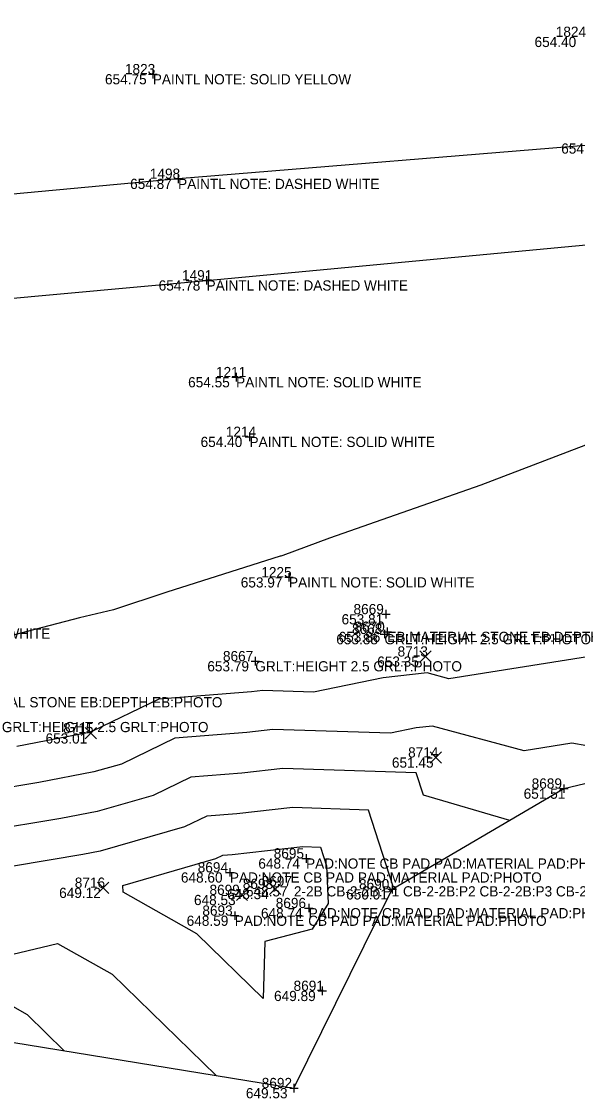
# Model space of a CAD drawing. Extents: x 2129350 to 2137777, y 657588 to 659885.
# Drawn here: x 2137559.8 to 2137625.2, y 659576.5 to 659703.3 of the extents above; entities that cross this region are included whole.
import ezdxf

# ---------------------------------------------------------------- set-up
doc = ezdxf.new("R2010")
doc.units = 0
for name, color, linetype in [('DT_X_Contour_Major', 7, 'Continuous'), ('DT_X_Contour_Minor', 7, 'Continuous'), ('DT_X_TIN_Hull', 7, 'Continuous'), ('PV_X_COP', 7, 'Continuous'), ('SV_X_Random_Point', 7, 'Continuous'), ('SV_X_Shot_Marker', 7, 'Continuous'), ('SV_X_Text_Comment', 7, 'Continuous'), ('SV_X_Text_Elevation', 7, 'Continuous'), ('SV_X_Text_Name', 7, 'Continuous')]:
    doc.layers.add(name, color=color, linetype=linetype)

msp = doc.modelspace()

# ---------------------------------------------------------------- linework, layer by layer
at = {"layer": 'DT_X_Contour_Major'}
for points in [[(2137603.85, 659601.39), (2137603.54, 659601.48), (2137600.62, 659610.48), (2137591.74, 659610.76), (2137585.14, 659610.03), (2137581.59, 659609.76), (2137578.97, 659608.48), (2137569.05, 659605.62), (2137567, 659605.23), (2137554.59, 659603.17), (2137553.04, 659602.83), (2137548, 659602.9), (2137545.37, 659600.99), (2137512.42, 659595.75)], [(2137520.14, 659595.08), (2137554.26, 659592.45), (2137564.02, 659594.79), (2137570.43, 659591.15), (2137582.68, 659579.25)]]:
    msp.add_lwpolyline(points, dxfattribs=at)
at = {"layer": 'DT_X_Contour_Minor'}
for points in [[(2137628.85, 659654.43), (2137613.88, 659648.72), (2137596.06, 659642.48), (2137590.54, 659640.44), (2137590.29, 659640.36), (2137590.22, 659640.33), (2137576.88, 659636.13), (2137570.62, 659634.04), (2137566.58, 659633.09), (2137556.93, 659630.59)], [(2137626.42, 659628.49), (2137610.09, 659625.92), (2137607.54, 659626.6), (2137602.35, 659626.04), (2137594.14, 659624.34), (2137588.19, 659624.53), (2137586.87, 659624.38), (2137575.94, 659623.53), (2137568.14, 659619.74), (2137567.55, 659619.55), (2137559.21, 659617.96)], [(2137641.77, 659617.31), (2137634.46, 659623.46), (2137626.34, 659618.03), (2137624.6, 659618.33), (2137618.98, 659617.45), (2137608.19, 659620.34), (2137606.26, 659620.14), (2137603.22, 659619.51), (2137589.37, 659619.94), (2137586.29, 659619.6), (2137577.83, 659618.94), (2137571.55, 659615.89), (2137568.3, 659614.96), (2137561.81, 659613.72), (2137556.15, 659612.78)], [(2137617.27, 659609.26), (2137607.1, 659612.24), (2137606.25, 659614.86), (2137590.55, 659615.35), (2137585.72, 659614.82), (2137579.71, 659614.35), (2137575.26, 659612.19), (2137568.68, 659610.29), (2137564.4, 659609.48), (2137555.37, 659607.98), (2137552.31, 659607.3), (2137542.38, 659607.43), (2137537.19, 659603.68), (2137505.58, 659598.65), (2137505.1, 659598.55), (2137502.54, 659598.92), (2137497.42, 659598.99), (2137495.13, 659598.34), (2137454.85, 659593.42), (2137451.25, 659594.65), (2137447.05, 659592.77), (2137445.22, 659592.46), (2137443.37, 659592.15), (2137405.65, 659586.52)], [(2137571.76, 659600.83), (2137571.7, 659601.61), (2137582.67, 659604.77), (2137583.48, 659605.16), (2137584.57, 659605.25), (2137592.92, 659606.17), (2137594.98, 659606.1), (2137595.69, 659603.91), (2137595.89, 659599.46), (2137594, 659596.44), (2137588.42, 659595), (2137588.22, 659588.32), (2137580.4, 659595.91), (2137571.76, 659600.83)], [(2137564.81, 659582.16), (2137560.46, 659586.38), (2137558.18, 659587.68), (2137554.72, 659586.85), (2137533.16, 659588.51)]]:
    msp.add_lwpolyline(points, dxfattribs=at)
at = {"layer": 'DT_X_TIN_Hull'}
msp.add_lwpolyline([(2137401.47, 659579.68), (2137450.87, 659586.86), (2137502.7, 659595.13), (2137554.97, 659583.76), (2137591.85, 659577.76), (2137603.43, 659601.15), (2137623.64, 659613), (2137645.43, 659618.18), (2137667.45, 659620.17), (2137673.66, 659625.51), (2137741.99, 659656), (2137735.95, 659673.23), (2137716.16, 659683.86), (2137702.15, 659707.27), (2137703.22, 659719.42), (2137719, 659737.42), (2137716.21, 659749.54), (2137712.68, 659760.75), (2137709.74, 659772.64), (2137682.14, 659782.09), (2137682.1, 659782.7), (2137682.69, 659785.11), (2137682.67, 659795.89)], dxfattribs=at)
at = {"layer": 'PV_X_COP'}
for points in [[(2137705.48, 659695.46), (2137679.73, 659692.97), (2137629.06, 659688.91), (2137578.21, 659684.75), (2137527.87, 659680.07), (2137477.3, 659675.49), (2137426.77, 659670.69), (2137376.22, 659665.74), (2137325.7, 659660.01), (2137275.59, 659654.74), (2137225.49, 659648.9)], [(2137228.57, 659637.49), (2137278.76, 659642.81), (2137328.92, 659648.92), (2137378.82, 659654.27), (2137430.25, 659659.54), (2137480.22, 659663.83), (2137531.21, 659668.18), (2137581.56, 659672.8), (2137632.12, 659677.53), (2137682.98, 659681.53), (2137716.16, 659683.86)]]:
    msp.add_lwpolyline(points, dxfattribs=at)
at = {"layer": 'SV_X_Random_Point'}
for p, q in [((2137606.67, 659627.87), (2137608.01, 659629.21)), ((2137606.67, 659629.21), (2137608.01, 659627.87)), ((2137567.28, 659618.84), (2137568.61, 659620.17)), ((2137567.28, 659620.17), (2137568.61, 659618.84)), ((2137607.9, 659615.99), (2137609.24, 659617.33)), ((2137607.9, 659617.33), (2137609.24, 659615.99)), ((2137568.72, 659600.66), (2137570.06, 659602)), ((2137568.72, 659602), (2137570.06, 659600.66)), ((2137588.98, 659600.52), (2137590.31, 659601.85)), ((2137588.98, 659601.85), (2137590.31, 659600.52)), ((2137585.07, 659599.82), (2137586.4, 659601.15)), ((2137585.07, 659601.15), (2137586.4, 659599.82))]:
    msp.add_line(p, q, dxfattribs=at)
at = {"layer": 'SV_X_Shot_Marker'}
for p, q in [((2137574.73, 659697.06), (2137575.73, 659697.06)), ((2137575.23, 659697.56), (2137575.23, 659696.56)), ((2137575.23, 659697.06), (2137575.23, 659697.06)), ((2137577.71, 659684.75), (2137578.71, 659684.75)), ((2137578.21, 659685.25), (2137578.21, 659684.25)), ((2137578.21, 659684.75), (2137578.21, 659684.75)), ((2137581.06, 659672.8), (2137582.06, 659672.8)), ((2137581.56, 659673.3), (2137581.56, 659672.3)), ((2137581.56, 659672.8), (2137581.56, 659672.8)), ((2137584.54, 659661.41), (2137585.54, 659661.41)), ((2137585.04, 659661.91), (2137585.04, 659660.91)), ((2137585.04, 659661.41), (2137585.04, 659661.41)), ((2137586.12, 659654.39), (2137587.12, 659654.39)), ((2137586.62, 659654.89), (2137586.62, 659653.89)), ((2137586.62, 659654.39), (2137586.62, 659654.39)), ((2137590.77, 659637.86), (2137591.77, 659637.86)), ((2137591.27, 659638.36), (2137591.27, 659637.36)), ((2137591.27, 659637.86), (2137591.27, 659637.86)), ((2137602.19, 659633.52), (2137603.19, 659633.52)), ((2137602.69, 659634.02), (2137602.69, 659633.02)), ((2137602.69, 659633.52), (2137602.69, 659633.52)), ((2137602.01, 659631.18), (2137603.01, 659631.18)), ((2137602.35, 659631.45), (2137603.35, 659631.45)), ((2137602.51, 659631.68), (2137602.51, 659630.68)), ((2137602.51, 659631.18), (2137602.51, 659631.18)), ((2137602.85, 659631.95), (2137602.85, 659630.95)), ((2137602.85, 659631.45), (2137602.85, 659631.45)), ((2137587.3, 659628.49), (2137587.3, 659627.49)), ((2137586.8, 659627.99), (2137587.8, 659627.99)), ((2137587.3, 659627.99), (2137587.3, 659627.99)), ((2137623.64, 659613.5), (2137623.64, 659612.5)), ((2137623.14, 659613), (2137624.14, 659613)), ((2137623.64, 659613), (2137623.64, 659613)), ((2137592.78, 659604.78), (2137593.78, 659604.78)), ((2137593.28, 659605.28), (2137593.28, 659604.28)), ((2137593.28, 659604.78), (2137593.28, 659604.78)), ((2137583.81, 659603.14), (2137584.81, 659603.14)), ((2137584.31, 659603.64), (2137584.31, 659602.64)), ((2137584.31, 659603.14), (2137584.31, 659603.14)), ((2137602.93, 659601.15), (2137603.93, 659601.15)), ((2137603.43, 659601.65), (2137603.43, 659600.65)), ((2137603.43, 659601.15), (2137603.43, 659601.15)), ((2137593.59, 659599.44), (2137593.59, 659598.44)), ((2137584.38, 659598.05), (2137585.38, 659598.05)), ((2137584.88, 659598.55), (2137584.88, 659597.55)), ((2137584.88, 659598.05), (2137584.88, 659598.05)), ((2137593.09, 659598.94), (2137594.09, 659598.94)), ((2137593.59, 659598.94), (2137593.59, 659598.94)), ((2137594.69, 659589.2), (2137595.69, 659589.2)), ((2137595.19, 659589.7), (2137595.19, 659588.7)), ((2137595.19, 659589.2), (2137595.19, 659589.2)), ((2137591.85, 659578.26), (2137591.85, 659577.26)), ((2137591.35, 659577.76), (2137592.35, 659577.76)), ((2137591.85, 659577.76), (2137591.85, 659577.76))]:
    msp.add_line(p, q, dxfattribs=at)

# ---------------------------------------------------------------- texts
at = {"layer": 'SV_X_Text_Comment'}
for s, p in [('PAINTL NOTE: SOLID YELLOW', (2137575.23, 659695.86)), ('PAINTL NOTE: DASHED WHITE', (2137578.21, 659683.55)), ('PAINTL NOTE: DASHED WHITE', (2137581.56, 659671.6)), ('PAINTL NOTE: SOLID WHITE', (2137585.04, 659660.21)), ('PAINTL NOTE: SOLID WHITE', (2137586.62, 659653.19)), ('PAINTL NOTE: SOLID WHITE', (2137591.27, 659636.66)), ('PAINTL NOTE: SOLID WHITE', (2137541.32, 659630.64)), ('GRLT:HEIGHT 2.5 GRLT:PHOTO', (2137602.51, 659629.98)), ('EB:MATERIAL STONE EB:DEPTH EB:PHOTO', (2137602.85, 659630.25)), ('GRLT:HEIGHT 2.5 GRLT:PHOTO', (2137587.3, 659626.79)), ('EB:MATERIAL STONE EB:DEPTH EB:PHOTO', (2137549.64, 659622.56)), ('GRLT:HEIGHT 2.5 GRLT:PHOTO', (2137557.45, 659619.64)), ('PAD:NOTE CB PAD PAD:MATERIAL PAD:PHOTO', (2137593.28, 659603.58)), ('PAD:NOTE CB PAD PAD:MATERIAL PAD:PHOTO', (2137584.31, 659601.94)), ('2-2B CB-2-2B:P1 CB-2-2B:P2 CB-2-2B:P3 CB-2-2B:P4 CB-2-2B:P5 CB-2-2B:N5 CB-2-2B:P', (2137591.85, 659600.31)), ('PAD:NOTE CB PAD PAD:MATERIAL PAD:PHOTO', (2137584.88, 659596.85)), ('PAD:NOTE CB PAD PAD:MATERIAL PAD:PHOTO', (2137593.59, 659597.74))]:
    msp.add_text(s, height=1.2, dxfattribs=at).set_placement(p)
at = {"layer": 'SV_X_Text_Elevation'}
for s, p in [('654.40', (2137620.19, 659700.25)), ('654.75', (2137569.6, 659695.86)), ('654.56', (2137623.33, 659687.71)), ('654.87', (2137572.56, 659683.55)), ('654.78', (2137575.92, 659671.6)), ('654.55', (2137579.39, 659660.21)), ('654.40', (2137580.86, 659653.19)), ('653.97', (2137585.59, 659636.66)), ('653.81', (2137597.46, 659632.32)), ('653.88', (2137596.84, 659629.98)), ('653.86', (2137597.12, 659630.25)), ('653.35', (2137601.66, 659627.34)), ('653.79', (2137581.65, 659626.79)), ('653.01', (2137562.6, 659618.3)), ('651.45', (2137603.39, 659615.46)), ('651.51', (2137618.91, 659611.8)), ('648.74', (2137587.66, 659603.58)), ('648.60', (2137578.54, 659601.94)), ('649.12', (2137564.2, 659600.13)), ('648.34', (2137583.98, 659599.99)), ('648.57', (2137586.2, 659600.31)), ('650.01', (2137598, 659599.95)), ('648.53', (2137580.08, 659599.29)), ('648.59', (2137579.22, 659596.85)), ('648.74', (2137587.97, 659597.74)), ('649.89', (2137589.51, 659588)), ('649.53', (2137586.19, 659576.56))]:
    msp.add_text(s, height=1.2, dxfattribs=at).set_placement(p)
at = {"layer": 'SV_X_Text_Name'}
for s, p in [('1824', (2137622.69, 659701.45)), ('1823', (2137571.95, 659697.06)), ('1498', (2137574.88, 659684.75)), ('1491', (2137578.67, 659672.8)), ('1211', (2137582.67, 659661.41)), ('1214', (2137583.83, 659654.39)), ('1225', (2137588.01, 659637.86)), ('8669', (2137598.87, 659633.52)), ('8668', (2137598.69, 659631.18)), ('8670', (2137598.98, 659631.45)), ('8713', (2137604.06, 659628.54)), ('8667', (2137583.49, 659627.99)), ('8715', (2137564.67, 659619.51)), ('8714', (2137605.3, 659616.66)), ('8689', (2137619.85, 659613)), ('8695', (2137589.47, 659604.78)), ('8694', (2137580.52, 659603.14)), ('8716', (2137566.04, 659601.33)), ('8698', (2137585.83, 659601.19)), ('8697', (2137588.05, 659601.51)), ('8690', (2137599.52, 659601.15)), ('8699', (2137581.91, 659600.49)), ('8696', (2137589.71, 659598.94)), ('8693', (2137581.07, 659598.05)), ('8691', (2137591.81, 659589.2)), ('8692', (2137588.06, 659577.76))]:
    msp.add_text(s, height=1.2, dxfattribs=at).set_placement(p)

doc.saveas('drawing.dxf')
